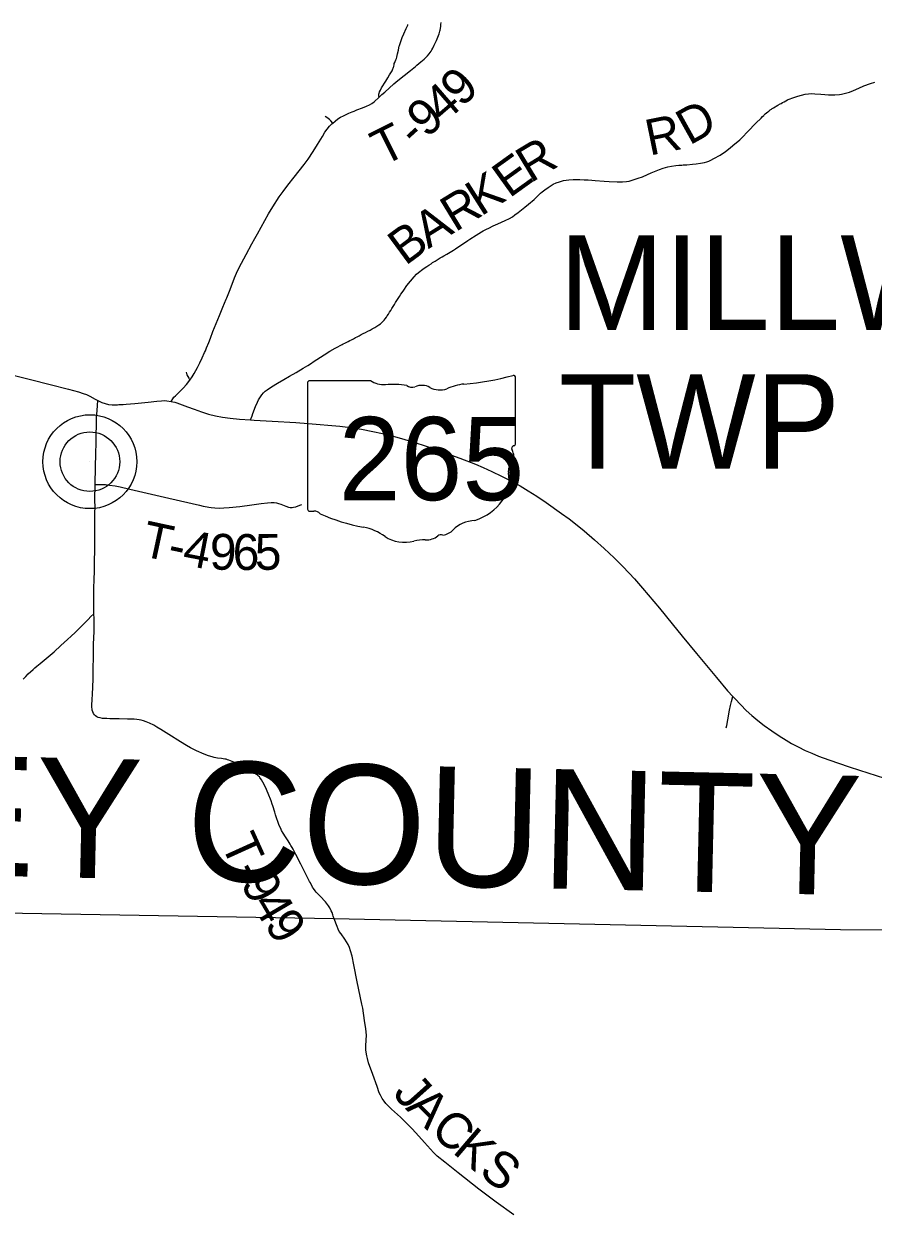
# Model space of a CAD drawing. Extents: x -10 to 158, y 8 to 33.
# Drawn here: x 151.572 to 152.917, y 29.627 to 31.508 of the extents above; entities that cross this region are included whole.
import ezdxf

# ---------------------------------------------------------------- set-up
doc = ezdxf.new("R2010")
doc.units = 0
for name, color, linetype in [('GM_X_County_Text', 7, 'Continuous'), ('GM_X_State_Location', 7, 'Continuous'), ('GM_X_State_Route', 7, 'Continuous'), ('GM_X_State_Shield', 7, 'Continuous'), ('GM_X_Township_Road', 7, 'Continuous'), ('GM_X_Township_Road_Text', 7, 'Continuous'), ('GM_X_Township_Text', 7, 'Continuous'), ('GM_X_Unincorporated', 7, 'Continuous'), ('GM_X_Unincorporated_Location', 7, 'Continuous')]:
    doc.layers.add(name, color=color, linetype=linetype)

msp = doc.modelspace()

# ---------------------------------------------------------------- linework, layer by layer
at = {"layer": 'GM_X_State_Route'}
for points in [[(151.555, 30.9513), (151.5821, 30.9445), (151.6135, 30.9367), (151.6423, 30.929), (151.6585, 30.9246), (151.6657, 30.9224), (151.671, 30.9204), (151.6761, 30.9179), (151.6848, 30.9131), (151.6889, 30.9109)], [(151.6889, 30.9109), (151.6908, 30.9099), (151.6953, 30.9079), (151.7005, 30.9062), (151.7058, 30.905), (151.7118, 30.9044), (151.7198, 30.9043), (151.7223, 30.9045), (151.7291, 30.9047), (151.734, 30.9051), (151.7476, 30.9063), (151.7686, 30.9085), (151.7822, 30.9102), (151.7897, 30.9108), (151.7947, 30.9109), (151.7984, 30.9106), (151.8049, 30.9096)], [(151.8049, 30.9096), (151.8078, 30.9091), (151.8107, 30.9082), (151.8139, 30.9072), (151.8308, 30.9011), (151.8413, 30.8972), (151.853, 30.893), (151.8644, 30.8895), (151.8753, 30.8869), (151.8863, 30.8848), (151.8987, 30.8831), (151.9135, 30.8817), (151.9309, 30.8804), (151.9365, 30.88), (151.965, 30.8782), (152.0028, 30.8761), (152.022, 30.8748), (152.0721, 30.8702), (152.0894, 30.8681), (152.1065, 30.8654), (152.1248, 30.8621), (152.14, 30.8589), (152.1509, 30.8563), (152.1664, 30.8521), (152.1842, 30.8467), (152.2043, 30.8402), (152.2243, 30.8333), (152.2622, 30.8195), (152.2872, 30.81), (152.2992, 30.8051), (152.3133, 30.7987), (152.3284, 30.7914), (152.3466, 30.782), (152.358, 30.7758), (152.3708, 30.7681), (152.3844, 30.7594), (152.3993, 30.7493), (152.4236, 30.7321), (152.4357, 30.7234), (152.4459, 30.7154), (152.4593, 30.7043), (152.4758, 30.6902), (152.491, 30.6765), (152.5069, 30.6616), (152.5201, 30.6485), (152.5309, 30.6374), (152.5392, 30.6282), (152.5518, 30.6136), (152.5785, 30.5817), (152.5988, 30.5569)], [(152.5988, 30.5569), (152.6147, 30.5375), (152.6372, 30.5101), (152.669, 30.4719), (152.6867, 30.4511), (152.6949, 30.4419), (152.6979, 30.4386), (152.7074, 30.4287), (152.7162, 30.4199), (152.725, 30.412), (152.7345, 30.4039), (152.7448, 30.3959), (152.7565, 30.3875), (152.7683, 30.3795), (152.7794, 30.3726), (152.7881, 30.3676), (152.7985, 30.3621), (152.8097, 30.3565), (152.8199, 30.3519), (152.8309, 30.3474), (152.8472, 30.3414), (152.8795, 30.3302), (152.8954, 30.3249), (152.9482, 30.3083)]]:
    msp.add_lwpolyline(points, dxfattribs=at)
at = {"layer": 'GM_X_State_Shield'}
for p, q in [((152.121, 30.9425), (152.0245, 30.9425)), ((152.3508, 30.8428), (152.3508, 30.9475)), ((152.0213, 30.9391), (152.0213, 30.739)), ((152.3508, 30.8428), (152.3508, 30.8428))]:
    msp.add_line(p, q, dxfattribs=at)
for centre, major_axis, start_param, end_param in [((152.025, 30.9395), (0.00382, 0), 1.712693, 3.28349), ((152.144, 30.9658), (0.037, 0), 4.042523, 4.731795), ((152.2334, 31.2154), (0.3495, 0), 4.814394, 5.042369), ((152.3472, 30.9479), (0.00367, 0), 6.141152, 7.989035), ((152.1563, 30.8302), (0.133, 0), 1.404758, 1.657858), ((152.1865, 30.9405), (0.0107, 0), 3.836095, 5.185415), ((152.2022, 30.9174), (0.0222, 0), 0.950623, 2.079405), ((152.2308, 30.9491), (0.0267, 0), 4.081561, 5.145723), ((152.278, 30.8814), (0.0703, 0), 1.699011, 2.107814), ((152.35, 30.8351), (0.00568, 0), 1.883978, 3.671073), ((152.3139, 30.8219), (0.0341, 0), 5.934695, 6.695948), ((152.3469, 30.8424), (0.00393, 0), 5.05454, 6.418171), ((152.364, 30.799), (0.0248, 0), 2.387724, 3.262537), ((152.253, 30.7857), (0.0874, 0), 5.101752, 6.440018), ((152.0251, 30.7385), (0.00385, 0), 3.00124, 4.508301), ((152.0257, 30.759), (0.0294, 0), 4.665946, 4.897461), ((152.0317, 30.7274), (0.0106, 0), 0.519207, 1.627899), ((152.1655, 30.9072), (0.2524, 0), 4.195997, 4.488961), ((152.2899, 30.6828), (0.0479, 0), 1.647645, 2.488434), ((152.0902, 30.6491), (0.079, 0), 0.823519, 1.323587), ((152.1757, 30.7264), (0.0501, 0), 4.026481, 4.996735), ((152.2083, 30.7114), (0.0267, 0), 4.691044, 5.507374), ((152.2324, 30.6921), (0.00752, 0), 1.147584, 2.315152), ((152.2292, 30.7196), (0.0282, 0), 4.937069, 5.64225), ((152.2046, 30.6572), (0.0412, 0), 1.495662, 1.94098)]:
    msp.add_ellipse(centre, major_axis=major_axis, ratio=0.8, start_param=start_param, end_param=end_param, dxfattribs=at)
at = {"layer": 'GM_X_Township_Road'}
for points in [[(152.1346, 31.3919), (152.1343, 31.3937), (152.1343, 31.3946), (152.1342, 31.3953), (152.1342, 31.3961), (152.1343, 31.397), (152.1345, 31.3979), (152.1347, 31.3988), (152.135, 31.3997), (152.1353, 31.4004), (152.1366, 31.4029), (152.1385, 31.4065), (152.1406, 31.4101), (152.1432, 31.4143), (152.1451, 31.4174), (152.1483, 31.4228), (152.1508, 31.4271), (152.1541, 31.4323), (152.1551, 31.4339), (152.1559, 31.4355), (152.1564, 31.4366), (152.1568, 31.4378), (152.1572, 31.4393), (152.1576, 31.4408), (152.1582, 31.4438), (152.1586, 31.4453), (152.1592, 31.447), (152.1598, 31.4484), (152.1612, 31.4512), (152.162, 31.4532), (152.1626, 31.4552), (152.1639, 31.4606), (152.165, 31.4666), (152.1658, 31.4702), (152.1664, 31.4726), (152.1668, 31.474), (152.1687, 31.4803), (152.171, 31.4867), (152.1735, 31.4924), (152.1775, 31.5007), (152.1798, 31.5061), (152.1801, 31.5071)], [(152.1346, 31.3919), (152.1391, 31.3959), (152.1438, 31.3999), (152.158, 31.4129), (152.1641, 31.4181), (152.1844, 31.4344), (152.1921, 31.4407), (152.1944, 31.4427), (152.2006, 31.4478), (152.2057, 31.4523), (152.2111, 31.4574), (152.214, 31.4607), (152.2155, 31.4627), (152.2169, 31.4647), (152.2182, 31.4669), (152.2196, 31.4695), (152.222, 31.4746), (152.2254, 31.4819), (152.2288, 31.4899), (152.2296, 31.4924), (152.2304, 31.4946), (152.2308, 31.4963), (152.2313, 31.4982), (152.2318, 31.501), (152.2323, 31.5043), (152.2325, 31.5073), (152.2327, 31.5105)], [(151.9309, 30.8804), (151.9332, 30.887), (151.9344, 30.8905), (151.9387, 30.9014), (151.942, 30.9087), (151.9437, 30.9121), (151.9465, 30.9169), (151.9486, 30.92), (151.9514, 30.9233), (151.9541, 30.9258), (151.9571, 30.9282), (151.9638, 30.9327), (151.9733, 30.9385), (151.9835, 30.9444), (151.9928, 30.9495), (152.003, 30.9555), (152.0141, 30.9622), (152.0215, 30.9668), (152.0272, 30.9705), (152.0303, 30.9724), (152.0474, 30.9836), (152.0563, 30.9891), (152.0648, 30.994), (152.0668, 30.9951), (152.0749, 30.9993), (152.076, 30.9998), (152.0776, 31.0007), (152.0802, 31.002), (152.0822, 31.0031), (152.0854, 31.0047), (152.088, 31.0061), (152.0906, 31.0075), (152.0939, 31.0091), (152.097, 31.0108), (152.0998, 31.0121), (152.1029, 31.0138), (152.1062, 31.0155), (152.1094, 31.0172), (152.1132, 31.0191), (152.1164, 31.0209), (152.1203, 31.0227), (152.1235, 31.0245), (152.128, 31.0267), (152.1311, 31.0287), (152.1342, 31.0308), (152.1367, 31.0326), (152.1391, 31.0346), (152.1417, 31.0372), (152.1428, 31.0386), (152.1443, 31.0406), (152.1461, 31.0431), (152.1475, 31.0451), (152.1494, 31.0482), (152.151, 31.0509), (152.1529, 31.054), (152.1549, 31.0571), (152.1568, 31.0603), (152.1587, 31.0634), (152.1606, 31.0666), (152.1626, 31.0697), (152.1646, 31.0728), (152.1667, 31.0759), (152.1691, 31.0794), (152.1712, 31.0825), (152.1736, 31.0861), (152.1786, 31.0932), (152.1844, 31.1005), (152.19, 31.1071), (152.1939, 31.1111), (152.1971, 31.114), (152.204, 31.1192), (152.2076, 31.1217), (152.2101, 31.1235), (152.2131, 31.1256), (152.2168, 31.128), (152.2193, 31.1297), (152.2236, 31.1322), (152.2267, 31.1343), (152.2315, 31.1371), (152.2342, 31.1387), (152.2369, 31.1402), (152.2417, 31.1429), (152.2496, 31.1477), (152.2522, 31.1494), (152.2553, 31.1514), (152.2753, 31.1649), (152.2784, 31.1669), (152.2883, 31.1733), (152.2967, 31.1784), (152.2994, 31.1799), (152.3016, 31.181), (152.3049, 31.1827), (152.3084, 31.1845), (152.3153, 31.1879), (152.3226, 31.1913), (152.3344, 31.1966), (152.3409, 31.1998), (152.3457, 31.2025), (152.3497, 31.2052), (152.3551, 31.2093), (152.3601, 31.2131), (152.3654, 31.2173), (152.3711, 31.2221), (152.38, 31.2298), (152.3858, 31.2354), (152.3903, 31.2395), (152.3931, 31.2418), (152.397, 31.2449), (152.4025, 31.2489), (152.4056, 31.251), (152.4104, 31.2538), (152.4148, 31.256), (152.4201, 31.2579), (152.4267, 31.2596), (152.4352, 31.261), (152.442, 31.2614), (152.4457, 31.2614), (152.4488, 31.2614), (152.4525, 31.2612), (152.4594, 31.2611), (152.4655, 31.2609), (152.4717, 31.2604), (152.4766, 31.2599), (152.4912, 31.2587), (152.4991, 31.2581), (152.5118, 31.2576), (152.5202, 31.2577), (152.5263, 31.2582), (152.5305, 31.2589), (152.5353, 31.2601), (152.5388, 31.2612), (152.5447, 31.2633), (152.5516, 31.2658), (152.5596, 31.2692), (152.5657, 31.272), (152.5708, 31.2742), (152.5788, 31.2775), (152.5847, 31.2795), (152.5919, 31.2814), (152.5979, 31.2825), (152.6047, 31.2834), (152.6096, 31.2839), (152.6139, 31.2843), (152.6163, 31.2845), (152.6194, 31.2847), (152.6219, 31.2849), (152.631, 31.2857), (152.6371, 31.2863), (152.6438, 31.2874), (152.6499, 31.2883), (152.6536, 31.2892), (152.6567, 31.2904), (152.668, 31.2963), (152.6718, 31.2983), (152.675, 31.3002), (152.6786, 31.3026), (152.6826, 31.3055), (152.6914, 31.3123), (152.698, 31.3177), (152.7003, 31.3195), (152.7058, 31.3244), (152.7098, 31.3282), (152.7188, 31.3377), (152.7313, 31.3507), (152.7396, 31.3589), (152.7421, 31.3614), (152.7438, 31.3631), (152.7447, 31.3638), (152.7464, 31.3654), (152.7481, 31.367), (152.7504, 31.3689), (152.7518, 31.37), (152.7543, 31.3717), (152.7562, 31.3731), (152.7572, 31.3738), (152.7593, 31.375), (152.7661, 31.3791), (152.7698, 31.3812), (152.7714, 31.3821), (152.7735, 31.3833), (152.7762, 31.3847), (152.7788, 31.3862), (152.7815, 31.3877), (152.7826, 31.3881), (152.7915, 31.3916), (152.7978, 31.3936), (152.8037, 31.3951), (152.8097, 31.3965), (152.8146, 31.3972), (152.8189, 31.3975), (152.8251, 31.3973), (152.8344, 31.3965), (152.8406, 31.3961), (152.8467, 31.3957), (152.8516, 31.3956), (152.8565, 31.3957), (152.8639, 31.3962), (152.867, 31.3966), (152.8736, 31.3981), (152.8796, 31.4), (152.8859, 31.4025), (152.8944, 31.4064), (152.9023, 31.41), (152.9133, 31.4138), (152.9198, 31.4157)], [(152.0612, 31.3509), (152.0647, 31.354), (152.0692, 31.3574), (152.0734, 31.36), (152.0779, 31.3622), (152.0868, 31.3666), (152.0919, 31.3688), (152.0948, 31.3699), (152.0994, 31.3718), (152.1081, 31.375), (152.1145, 31.3774), (152.1195, 31.3798), (152.1232, 31.382), (152.1267, 31.3846), (152.1346, 31.3919)], [(152.0612, 31.3509), (152.0579, 31.3543), (152.0557, 31.3565), (152.0519, 31.3597), (152.0493, 31.3615)], [(151.8347, 30.9434), (151.8382, 30.9484), (151.8413, 30.9537), (151.8466, 30.9635), (151.8503, 30.9707), (151.8541, 30.9785), (151.8581, 30.987), (151.8594, 30.9898), (151.8613, 30.9944), (151.8647, 31.0031), (151.8672, 31.0101), (151.8712, 31.0205), (151.8814, 31.0458), (151.887, 31.0589), (151.8924, 31.0715), (151.8933, 31.0738), (151.8954, 31.079), (151.8985, 31.0871), (151.9056, 31.1057), (151.9086, 31.1132), (151.913, 31.122), (151.9239, 31.1423), (151.9329, 31.1593), (151.9376, 31.1681), (151.9416, 31.1751), (151.9475, 31.186), (151.9593, 31.2072), (151.9661, 31.2183), (151.9764, 31.2338), (151.9825, 31.2425), (151.9898, 31.2525), (151.9998, 31.2651), (152.0156, 31.2851), (152.0219, 31.2936), (152.0302, 31.306), (152.037, 31.3171), (152.0446, 31.3298), (152.0485, 31.3362), (152.0522, 31.3412), (152.0561, 31.346), (152.0596, 31.3495), (152.0612, 31.3509)], [(151.8049, 30.9096), (151.8076, 30.914), (151.8094, 30.9163), (151.8118, 30.9186), (151.8161, 30.9227), (151.8211, 30.9274), (151.8241, 30.9305), (151.8293, 30.9365), (151.8347, 30.9434)], [(151.8291, 30.9559), (151.8295, 30.9538), (151.8297, 30.9527), (151.83, 30.9519), (151.8302, 30.9512), (151.8306, 30.9505), (151.8313, 30.9491), (151.8328, 30.9465), (151.8347, 30.9434)], [(151.6847, 30.7781), (151.6852, 30.806), (151.6858, 30.8265), (151.6862, 30.8445), (151.6863, 30.8575), (151.6867, 30.8712), (151.687, 30.8842), (151.6876, 30.8954), (151.6882, 30.9034), (151.6889, 30.9109)], [(151.6889, 30.9109), (151.6908, 30.9099), (151.6953, 30.9079), (151.7005, 30.9062), (151.7058, 30.905), (151.7118, 30.9044), (151.7198, 30.9043), (151.7223, 30.9045), (151.7291, 30.9047), (151.734, 30.9051), (151.7476, 30.9063), (151.7686, 30.9085), (151.7822, 30.9102), (151.7897, 30.9108), (151.7947, 30.9109), (151.7984, 30.9106), (151.8049, 30.9096)], [(151.6825, 30.5731), (151.6824, 30.585), (151.6826, 30.6037), (151.6827, 30.6142), (151.6831, 30.6266), (151.6834, 30.6409), (151.6835, 30.6465), (151.6837, 30.6608), (151.6839, 30.6695), (151.6839, 30.6775), (151.684, 30.6825), (151.6841, 30.6916), (151.6842, 30.6947), (151.6842, 30.6984), (151.6841, 30.708), (151.6842, 30.7142), (151.684, 30.7241), (151.6843, 30.7328), (151.6844, 30.7421), (151.6843, 30.7532), (151.6842, 30.7588), (151.6846, 30.7731), (151.6847, 30.7781)], [(151.6847, 30.7781), (151.69, 30.778), (151.6955, 30.7779), (151.7011, 30.7777), (151.7072, 30.7771), (151.7164, 30.7756), (151.7244, 30.774), (151.7396, 30.7708), (151.7946, 30.7578), (151.8201, 30.7521), (151.8497, 30.7451), (151.856, 30.7437), (151.8619, 30.7424), (151.8649, 30.7419), (151.8686, 30.7413), (151.8742, 30.7408), (151.881, 30.7405), (151.8885, 30.7407), (151.8972, 30.7413), (151.9138, 30.7432), (151.9329, 30.7459), (151.9477, 30.7479), (151.9575, 30.7491), (151.9637, 30.7494), (151.968, 30.7493), (151.9717, 30.7488), (151.9736, 30.7484), (151.9753, 30.748), (151.9788, 30.7467), (151.9869, 30.7434), (151.9911, 30.7421), (151.9935, 30.7417), (151.9966, 30.7416), (151.9991, 30.7419), (152.0027, 30.7427), (152.0091, 30.745), (152.0119, 30.7463)], [(151.5705, 30.4693), (151.5746, 30.4738), (151.5786, 30.4776), (151.5863, 30.4847), (151.589, 30.4871), (151.5923, 30.4899), (151.5975, 30.4942), (151.6037, 30.4993), (151.6132, 30.5072), (151.6197, 30.5129), (151.6305, 30.5228), (151.6409, 30.5324), (151.6468, 30.5377), (151.6531, 30.5436), (151.6597, 30.55), (151.668, 30.5583), (151.6736, 30.5641), (151.6779, 30.5685), (151.6825, 30.5731)], [(152.0632, 30.0894), (152.0619, 30.0938), (152.0612, 30.096), (152.0599, 30.0993), (152.0587, 30.1023), (152.0565, 30.1068), (152.0555, 30.1084), (152.0546, 30.11), (152.053, 30.1122), (152.0513, 30.1145), (152.0497, 30.1163), (152.048, 30.1182), (152.0429, 30.1236), (152.038, 30.1284), (152.0366, 30.1299), (152.0349, 30.1316), (152.0331, 30.1338), (152.0308, 30.1373), (152.0291, 30.1399), (152.0256, 30.1465), (152.0244, 30.1486), (152.0233, 30.1508), (152.0197, 30.1579), (152.0104, 30.1762), (152.0026, 30.1916), (152.0003, 30.1959), (151.9983, 30.1997), (151.9969, 30.2023), (151.9948, 30.2059), (151.9936, 30.208), (151.9905, 30.213), (151.9862, 30.2195), (151.9823, 30.2254), (151.98, 30.2297), (151.9786, 30.2324), (151.9764, 30.2373), (151.9704, 30.2545), (151.9691, 30.2585), (151.9661, 30.2684), (151.9651, 30.2713), (151.9633, 30.2765), (151.9589, 30.2881), (151.9546, 30.2984), (151.9505, 30.3061), (151.9483, 30.3099), (151.9457, 30.3133), (151.9448, 30.3145), (151.9436, 30.3156), (151.9425, 30.3166), (151.9412, 30.3176), (151.9392, 30.319), (151.9371, 30.3204), (151.9251, 30.3269), (151.9148, 30.3326), (151.9042, 30.3379), (151.8991, 30.3401), (151.8965, 30.341), (151.8944, 30.3417), (151.8923, 30.3423), (151.8902, 30.3427), (151.8873, 30.3433), (151.8847, 30.3437), (151.8785, 30.3443), (151.873, 30.3453), (151.87, 30.346), (151.8641, 30.3479), (151.8572, 30.3506), (151.8452, 30.3559), (151.8358, 30.3606), (151.8292, 30.3641), (151.8196, 30.3698), (151.8012, 30.3814), (151.7886, 30.3894), (151.7823, 30.3933), (151.7775, 30.3962), (151.7709, 30.3996), (151.7657, 30.4018), (151.7611, 30.4034), (151.7577, 30.4043), (151.7544, 30.405), (151.7508, 30.4056), (151.7465, 30.4059), (151.7359, 30.4062), (151.7229, 30.4064), (151.708, 30.4066), (151.703, 30.4068), (151.6999, 30.4069), (151.6962, 30.4072), (151.6925, 30.4079), (151.6895, 30.4087), (151.6873, 30.4097), (151.6852, 30.4112), (151.6835, 30.4129), (151.6821, 30.4149), (151.6808, 30.4177), (151.6801, 30.4201), (151.6797, 30.4225), (151.6796, 30.4244), (151.6795, 30.4262), (151.6795, 30.4293), (151.6799, 30.4361), (151.6801, 30.4398), (151.6803, 30.4429), (151.6807, 30.4479), (151.681, 30.4547), (151.6815, 30.4721), (151.6817, 30.487), (151.6818, 30.5037), (151.682, 30.5249), (151.6829, 30.5447), (151.6831, 30.5584), (151.6829, 30.5658), (151.6825, 30.5731)], [(152.6843, 30.3921), (152.6852, 30.3958), (152.6871, 30.4049), (152.6896, 30.4202), (152.6911, 30.4276), (152.6929, 30.4342), (152.6949, 30.4419)], [(152.3481, 29.6201), (152.3199, 29.6402), (152.2926, 29.661), (152.26, 29.6866), (152.2387, 29.7039), (152.2263, 29.7134), (152.2207, 29.719), (152.2064, 29.7348), (152.1925, 29.7504), (152.1862, 29.7569), (152.1683, 29.7751), (152.1543, 29.788), (152.1454, 29.7966), (152.1424, 29.8005), (152.1396, 29.8047), (152.1367, 29.8099), (152.1348, 29.8139), (152.1313, 29.8236), (152.1245, 29.8425), (152.1179, 29.8614), (152.116, 29.8682), (152.115, 29.8723), (152.1135, 29.8815), (152.1136, 29.8885), (152.1144, 29.9052), (152.1134, 29.9151), (152.1116, 29.9285), (152.1086, 29.9477), (152.1074, 29.9544), (152.0997, 29.9896), (152.0947, 30.0163), (152.0916, 30.0302), (152.0893, 30.0388), (152.0877, 30.0438), (152.0854, 30.0488), (152.08, 30.0574), (152.0742, 30.0655), (152.0715, 30.0696), (152.0696, 30.0732), (152.068, 30.0771), (152.0632, 30.0894)]]:
    msp.add_lwpolyline(points, dxfattribs=at)
at = {"layer": 'GM_X_Township_Text'}
msp.add_lwpolyline([(148.6038, 30.1399), (149.1083, 30.1364), (149.1287, 30.1368), (149.2397, 30.1351), (150.0007, 30.1222), (150.0269, 30.1247), (150.6451, 30.1119), (150.6811, 30.1115), (151.1372, 30.1057), (152.063, 30.0899), (152.8656, 30.0723), (153.1825, 30.071), (153.2474, 30.0684), (153.3319, 30.0657), (153.3945, 30.0654), (153.6154, 30.0623), (153.6996, 30.0615), (153.7013, 30.1642), (153.702, 30.2085), (153.7021, 30.212), (153.7282, 31.2273), (153.7348, 31.8623)], dxfattribs=at)
at = {"layer": 'GM_X_Unincorporated'}
for radius in [0.0744, 0.0472]:
    msp.add_circle((151.6763, 30.8141), radius, dxfattribs=at)
at = {"layer": 'GM_X_Unincorporated_Location'}
msp.add_line((151.6763, 30.8141), (151.6763, 30.8141), dxfattribs=at)

# ---------------------------------------------------------------- texts
at = {"layer": 'GM_X_County_Text'}
msp.add_text('GUERNSEY COUNTY', height=0.189394, rotation=358.7038, dxfattribs=at).set_placement((150.336, 30.1845))
at = {"layer": 'GM_X_State_Location'}
msp.add_text('265', height=0.000189, rotation=0, dxfattribs=at).set_placement((152.1155, 30.8119))
for s, p in [('s', (152.1824, 30.8257)), ('r', (152.1823, 30.8257))]:
    msp.add_text(s, height=0.000189, dxfattribs=at).set_placement(p)
at = {"layer": 'GM_X_State_Shield'}
msp.add_text('265', height=0.13184, dxfattribs=at).set_placement((152.0704, 30.7531))
at = {"layer": 'GM_X_Township_Road_Text'}
for s, rotation, p in [('9', 44.583, (152.2656, 31.3745)), ('4', 40.8033, (152.2361, 31.3489)), ('9', 40.6352, (152.2094, 31.3259)), ('D', 29.0913, (152.6261, 31.3149)), ('R', 11.5128, (152.5629, 31.2991)), ('T', 26.6225, (152.1406, 31.2819)), ('-', 42.371, (152.1925, 31.3105)), ('R', 31.1692, (152.3743, 31.2551)), ('E', 35.6995, (152.3408, 31.231)), ('K', 32.3828, (152.2956, 31.2022)), ('R', 31.3761, (152.2548, 31.1773)), ('A', 32.0733, (152.2126, 31.1509)), ('B', 36.368, (152.176, 31.1238)), ('T', 347.8184, (151.7555, 30.6653)), ('4', 349.0381, (151.8211, 30.6512)), ('9', 358.3817, (151.8655, 30.6434)), ('6', 0.3457, (151.9027, 30.6424)), ('5', 0.4677, (151.9378, 30.6426)), ('-', 348.0133, (151.7972, 30.6562)), ('T', 294.3681, (151.8831, 30.2092)), ('-', 299.0461, (151.9029, 30.1659)), ('9', 298.9303, (151.9142, 30.1456)), ('4', 300.5098, (151.932, 30.1135)), ('9', 303.6567, (151.9516, 30.0804)), ('J', 311.7674, (152.1548, 29.8115)), ('A', 315.2962, (152.1752, 29.7888)), ('C', 318.6059, (152.2134, 29.7512)), ('K', 319.6153, (152.2492, 29.7196)), ('S', 323.4722, (152.2906, 29.6846))]:
    msp.add_text(s, height=0.0568, rotation=rotation, dxfattribs=at).set_placement(p)
at = {"layer": 'GM_X_Township_Text'}
for s, p in [('MILLWOOD', (152.4193, 31.0228)), ('TWP', (152.4193, 30.8028))]:
    msp.add_text(s, height=0.15, rotation=0, dxfattribs=at).set_placement(p)

doc.saveas('drawing.dxf')
